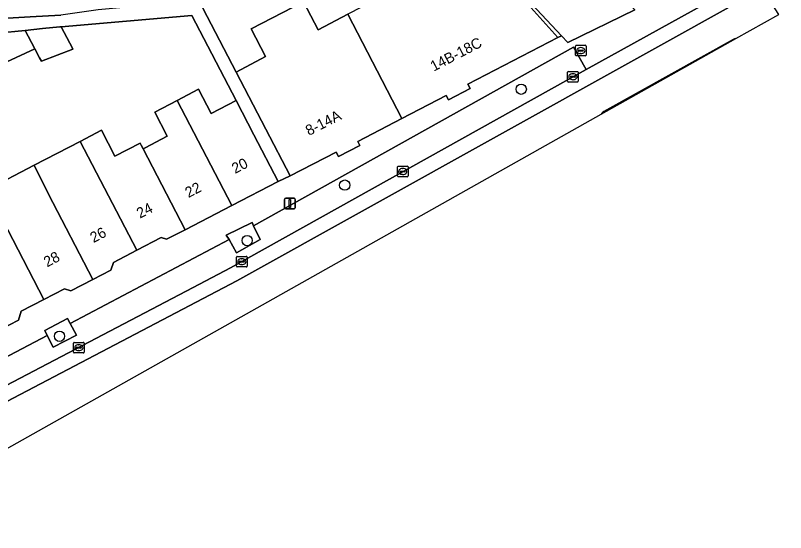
# Model space of a CAD drawing. Extents: x 159960 to 160866, y 382700 to 383354.
# Drawn here: x 160779.5 to 160852.6, y 382866.2 to 382915.2 of the extents above; entities that cross this region are included whole.
import ezdxf

# ---------------------------------------------------------------- set-up
doc = ezdxf.new("R2010")
doc.units = 0
for name, color, linetype in [('IMGEO_Boom', 7, 'Continuous'), ('IMGEO_Brandkraan', 7, 'Continuous'), ('IMGEO_Erf', 7, 'Continuous'), ('IMGEO_Groenvoorziening', 7, 'Continuous'), ('IMGEO_Kolk', 7, 'Continuous'), ('IMGEO_Lichtmast', 7, 'Continuous'), ('IMGEO_Pand', 7, 'Continuous'), ('IMGEO_Pand_nummerreeks', 7, 'Continuous'), ('IMGEO_Parkeervlak_open', 7, 'Continuous'), ('IMGEO_Rijbaan_lokaal_gesloten', 7, 'Continuous'), ('IMGEO_Verkeerseiland_gesloten', 7, 'Continuous'), ('IMGEO_Voetpad_open', 7, 'Continuous')]:
    doc.layers.add(name, color=color, linetype=linetype)

msp = doc.modelspace()

# ---------------------------------------------------------------- linework, layer by layer
at = {"layer": 'IMGEO_Boom'}
for centre in [(160827.496, 382908.243), (160810.734, 382899.141), (160801.467, 382893.876), (160783.647, 382884.796)]:
    msp.add_circle(centre, 0.489, dxfattribs=at)
at = {"layer": 'IMGEO_Brandkraan'}
for p, q in [((160832.653, 382911.482), (160832.653, 382912.334)), ((160832.728, 382912.408), (160833.58, 382912.408)), ((160833.654, 382912.334), (160833.654, 382911.482)), ((160832.912, 382911.902), (160832.912, 382911.914)), ((160833.35, 382911.865), (160832.952, 382911.865)), ((160832.955, 382911.951), (160833.353, 382911.951)), ((160833.164, 382911.628), (160833.139, 382911.628)), ((160833.141, 382912.188), (160833.166, 382912.188)), ((160833.396, 382911.914), (160833.396, 382911.902)), ((160833.58, 382911.408), (160832.728, 382911.408))]:
    msp.add_line(p, q, dxfattribs=at)
for points in [[(160832.653, 382911.482), (160832.653, 382912.334)], [(160832.728, 382912.408), (160833.58, 382912.408)], [(160833.654, 382912.334), (160833.654, 382911.482)], [(160833.58, 382911.408), (160832.728, 382911.408)]]:
    msp.add_lwpolyline(points, dxfattribs=at)
for centre, radius, start, end in [((160832.73, 382912.332), 0.0765, 91.55205, 178.44795), ((160832.73, 382912.332), 0.0765, 91.55205, 178.44795), ((160833.578, 382912.332), 0.0765, 1.55205, 88.44795), ((160833.578, 382912.332), 0.0765, 1.55205, 88.44795), ((160832.952, 382911.911), 0.0403, 85.87752, 175.75265), ((160832.949, 382911.901), 0.0366, 178.93798, 274.71019), ((160833.353, 382911.908), 0.043, 264.86636, 352.45326), ((160833.357, 382911.913), 0.0386, 1.73085, 96.63898), ((160832.73, 382911.484), 0.0765, 181.55205, 268.44795), ((160832.73, 382911.484), 0.0765, 181.55205, 268.44795), ((160833.578, 382911.484), 0.0765, 271.55205, 358.44795), ((160833.578, 382911.484), 0.0765, 271.55205, 358.44795)]:
    msp.add_arc(centre, radius, start, end, dxfattribs=at)
for centre, major_axis, ratio, start_param, end_param in [((160833.14, 382911.908), (-0.387, 0.002), 0.722429, 4.712389, 7.853982), ((160833.165, 382911.908), (-0.39, 0.002), 0.717154, 1.570796, 4.712389)]:
    msp.add_ellipse(centre, major_axis=major_axis, ratio=ratio, start_param=start_param, end_param=end_param, dxfattribs=at)
at = {"layer": 'IMGEO_Erf'}
msp.add_lwpolyline([(160831.31, 382913.312), (160828.506, 382916.323), (160825.205, 382919.809), (160827.563, 382916.979), (160830.987, 382913.163)], close=True, dxfattribs=at)
for points in [[(160796.869, 382916.667), (160800.421, 382909.868), (160803.211, 382911.347), (160801.852, 382913.959), (160806.811, 382916.541), (160808.196, 382913.879), (160811.023, 382915.35)], [(160775.97, 382914.827), (160780.853, 382915.102), (160783.785, 382915.266)], [(160776.756, 382898.695), (160781.229, 382901.021), (160785.594, 382903.292), (160787.627, 382904.349), (160788.907, 382901.89), (160791.303, 382903.137), (160791.406, 382902.919), (160791.579, 382902.587), (160791.778, 382902.69), (160793.882, 382903.781), (160792.685, 382906.057), (160794.808, 382907.173), (160796.846, 382908.244), (160798.055, 382905.945), (160800.42, 382907.172), (160796.221, 382915.243), (160783.815, 382914.167), (160784.626, 382912.629), (160784.752, 382912.39), (160784.927, 382912.057), (160781.927, 382910.9), (160781.76, 382911.218), (160781.306, 382912.078), (160776.833, 382910.024)]]:
    msp.add_lwpolyline(points, dxfattribs=at)
at = {"layer": 'IMGEO_Groenvoorziening'}
for points in [[(160799.77, 382893.981), (160800.47, 382892.7), (160802.708, 382893.977), (160802.069, 382895.291), (160801.958, 382895.604), (160799.467, 382894.398)], [(160782.488, 382884.866), (160783.057, 382883.75), (160785.256, 382884.9), (160784.66, 382886.011), (160784.415, 382886.467), (160782.238, 382885.343)]]:
    msp.add_lwpolyline(points, close=True, dxfattribs=at)
at = {"layer": 'IMGEO_Kolk'}
for p, q in [((160831.903, 382908.998), (160831.903, 382909.85)), ((160831.978, 382909.924), (160832.83, 382909.924)), ((160832.162, 382909.418), (160832.162, 382909.43)), ((160832.6, 382909.381), (160832.202, 382909.381)), ((160832.205, 382909.467), (160832.603, 382909.467)), ((160832.391, 382909.704), (160832.416, 382909.704)), ((160832.646, 382909.43), (160832.646, 382909.418)), ((160832.904, 382909.85), (160832.904, 382908.998)), ((160832.83, 382908.924), (160831.978, 382908.924)), ((160832.414, 382909.144), (160832.389, 382909.144)), ((160815.743, 382900.009), (160815.743, 382900.861)), ((160815.818, 382900.935), (160816.67, 382900.935)), ((160816.231, 382900.715), (160816.256, 382900.715)), ((160816.744, 382900.861), (160816.744, 382900.009)), ((160816.67, 382899.935), (160815.818, 382899.935)), ((160816.002, 382900.429), (160816.002, 382900.441)), ((160816.44, 382900.392), (160816.042, 382900.392)), ((160816.045, 382900.478), (160816.443, 382900.478)), ((160816.254, 382900.155), (160816.229, 382900.155)), ((160816.486, 382900.441), (160816.486, 382900.429)), ((160800.458, 382891.452), (160800.458, 382892.304)), ((160800.533, 382892.378), (160801.385, 382892.378)), ((160800.717, 382891.872), (160800.717, 382891.884)), ((160801.155, 382891.835), (160800.757, 382891.835)), ((160800.76, 382891.921), (160801.158, 382891.921)), ((160800.946, 382892.158), (160800.971, 382892.158)), ((160801.201, 382891.884), (160801.201, 382891.872)), ((160801.459, 382892.304), (160801.459, 382891.452)), ((160801.385, 382891.378), (160800.533, 382891.378)), ((160800.969, 382891.598), (160800.944, 382891.598)), ((160784.977, 382883.287), (160784.977, 382884.139)), ((160785.052, 382884.213), (160785.904, 382884.213)), ((160785.279, 382883.756), (160785.677, 382883.756)), ((160785.465, 382883.993), (160785.49, 382883.993)), ((160785.978, 382884.139), (160785.978, 382883.287)), ((160785.904, 382883.213), (160785.052, 382883.213)), ((160785.236, 382883.707), (160785.236, 382883.719)), ((160785.674, 382883.67), (160785.276, 382883.67)), ((160785.488, 382883.433), (160785.463, 382883.433)), ((160785.72, 382883.719), (160785.72, 382883.707))]:
    msp.add_line(p, q, dxfattribs=at)
for points in [[(160831.903, 382908.998), (160831.903, 382909.85)], [(160831.978, 382909.924), (160832.83, 382909.924)], [(160832.904, 382909.85), (160832.904, 382908.998)], [(160832.83, 382908.924), (160831.978, 382908.924)], [(160815.743, 382900.009), (160815.743, 382900.861)], [(160815.818, 382900.935), (160816.67, 382900.935)], [(160816.744, 382900.861), (160816.744, 382900.009)], [(160816.67, 382899.935), (160815.818, 382899.935)], [(160800.458, 382891.452), (160800.458, 382892.304)], [(160800.533, 382892.378), (160801.385, 382892.378)], [(160801.459, 382892.304), (160801.459, 382891.452)], [(160801.385, 382891.378), (160800.533, 382891.378)], [(160784.977, 382883.287), (160784.977, 382884.139)], [(160785.052, 382884.213), (160785.904, 382884.213)], [(160785.978, 382884.139), (160785.978, 382883.287)], [(160785.904, 382883.213), (160785.052, 382883.213)]]:
    msp.add_lwpolyline(points, dxfattribs=at)
for centre, radius, start, end in [((160831.98, 382909.848), 0.0765, 91.55205, 178.44795), ((160831.98, 382909.848), 0.0765, 91.55205, 178.44795), ((160832.202, 382909.427), 0.0403, 85.87752, 175.75265), ((160832.199, 382909.417), 0.0366, 178.93798, 274.71019), ((160832.603, 382909.424), 0.043, 264.86636, 352.45326), ((160832.607, 382909.429), 0.0386, 1.73085, 96.63898), ((160832.828, 382909.848), 0.0765, 1.55205, 88.44795), ((160832.828, 382909.848), 0.0765, 1.55205, 88.44795), ((160831.98, 382909), 0.0765, 181.55205, 268.44795), ((160831.98, 382909), 0.0765, 181.55205, 268.44795), ((160832.828, 382909), 0.0765, 271.55205, 358.44795), ((160832.828, 382909), 0.0765, 271.55205, 358.44795), ((160815.82, 382900.859), 0.0765, 91.55205, 178.44795), ((160815.82, 382900.859), 0.0765, 91.55205, 178.44795), ((160816.668, 382900.859), 0.0765, 1.55205, 88.44795), ((160816.668, 382900.859), 0.0765, 1.55205, 88.44795), ((160815.82, 382900.011), 0.0765, 181.55205, 268.44795), ((160815.82, 382900.011), 0.0765, 181.55205, 268.44795), ((160816.042, 382900.438), 0.0403, 85.87752, 175.75265), ((160816.039, 382900.428), 0.0366, 178.93798, 274.71019), ((160816.443, 382900.435), 0.043, 264.86636, 352.45326), ((160816.447, 382900.44), 0.0386, 1.73085, 96.63898), ((160816.668, 382900.011), 0.0765, 271.55205, 358.44795), ((160816.668, 382900.011), 0.0765, 271.55205, 358.44795), ((160800.535, 382892.302), 0.0765, 91.55205, 178.44795), ((160800.535, 382892.302), 0.0765, 91.55205, 178.44795), ((160800.757, 382891.881), 0.0403, 85.87752, 175.75265), ((160800.754, 382891.871), 0.0366, 178.93798, 274.71019), ((160801.158, 382891.878), 0.043, 264.86636, 352.45326), ((160801.162, 382891.883), 0.0386, 1.73085, 96.63898), ((160801.383, 382892.302), 0.0765, 1.55205, 88.44795), ((160801.383, 382892.302), 0.0765, 1.55205, 88.44795), ((160800.535, 382891.454), 0.0765, 181.55205, 268.44795), ((160800.535, 382891.454), 0.0765, 181.55205, 268.44795), ((160801.383, 382891.454), 0.0765, 271.55205, 358.44795), ((160801.383, 382891.454), 0.0765, 271.55205, 358.44795), ((160785.054, 382884.137), 0.0765, 91.55205, 178.44795), ((160785.054, 382884.137), 0.0765, 91.55205, 178.44795), ((160785.276, 382883.716), 0.0403, 85.87752, 175.75265), ((160785.681, 382883.718), 0.0386, 1.73085, 96.63898), ((160785.902, 382884.137), 0.0765, 1.55205, 88.44795), ((160785.902, 382884.137), 0.0765, 1.55205, 88.44795), ((160785.054, 382883.289), 0.0765, 181.55205, 268.44795), ((160785.054, 382883.289), 0.0765, 181.55205, 268.44795), ((160785.273, 382883.706), 0.0366, 178.93798, 274.71019), ((160785.677, 382883.713), 0.043, 264.86636, 352.45326), ((160785.902, 382883.289), 0.0765, 271.55205, 358.44795), ((160785.902, 382883.289), 0.0765, 271.55205, 358.44795)]:
    msp.add_arc(centre, radius, start, end, dxfattribs=at)
for centre, major_axis, ratio, start_param, end_param in [((160832.39, 382909.424), (-0.387, 0.002), 0.722429, 4.712389, 7.853982), ((160832.415, 382909.424), (-0.39, 0.002), 0.717154, 1.570796, 4.712389), ((160816.23, 382900.435), (-0.387, 0.002), 0.722429, 4.712389, 7.853982), ((160816.255, 382900.435), (-0.39, 0.002), 0.717154, 1.570796, 4.712389), ((160800.945, 382891.878), (-0.387, 0.002), 0.722429, 4.712389, 7.853982), ((160800.97, 382891.878), (-0.39, 0.002), 0.717154, 1.570796, 4.712389), ((160785.464, 382883.713), (-0.387, 0.002), 0.722429, 4.712389, 7.853982), ((160785.489, 382883.713), (-0.39, 0.002), 0.717154, 1.570796, 4.712389)]:
    msp.add_ellipse(centre, major_axis=major_axis, ratio=ratio, start_param=start_param, end_param=end_param, dxfattribs=at)
at = {"layer": 'IMGEO_Lichtmast'}
for p, q in [((160805.029, 382896.989), (160805.029, 382897.789)), ((160805.029, 382897.789), (160805.029, 382896.989)), ((160805.129, 382897.889), (160805.919, 382897.889)), ((160805.919, 382897.889), (160805.129, 382897.889)), ((160806.019, 382897.789), (160806.019, 382896.989)), ((160806.019, 382896.989), (160806.019, 382897.789)), ((160805.919, 382896.889), (160805.129, 382896.889)), ((160805.129, 382896.889), (160805.919, 382896.889))]:
    msp.add_line(p, q, dxfattribs=at)
msp.add_lwpolyline([(160805.449, 382897.764), (160805.599, 382897.764), (160805.599, 382897.014), (160805.449, 382897.014), (160805.449, 382897.764)], dxfattribs=at)
for centre, start, end in [((160805.129, 382897.789), 90, 180), ((160805.129, 382897.789), 90, 180), ((160805.919, 382897.789), 0, 90), ((160805.919, 382897.789), 360, 90), ((160805.129, 382896.989), 180, 270), ((160805.129, 382896.989), 180, 270), ((160805.919, 382896.989), 270, 0), ((160805.919, 382896.989), 270, 0)]:
    msp.add_arc(centre, 0.1, start, end, dxfattribs=at)
at = {"layer": 'IMGEO_Pand'}
for points in [[(160823.394, 382921.721), (160825.205, 382919.809), (160828.506, 382916.323), (160831.31, 382913.312), (160831.913, 382912.664), (160838.285, 382915.781), (160833.076, 382921.383), (160831.659, 382922.892), (160831.295, 382922.549), (160824.489, 382929.78), (160822.546, 382928.086), (160820.155, 382928.248), (160819.967, 382925.459)], [(160823.394, 382921.721), (160818.6, 382919.207), (160817.209, 382921.88), (160812.192, 382919.268), (160813.547, 382916.664), (160811.023, 382915.35), (160816.167, 382905.466), (160820.366, 382907.652), (160820.581, 382907.237), (160822.642, 382908.31), (160822.433, 382908.711), (160830.987, 382913.163), (160827.563, 382916.979), (160825.205, 382919.809)], [(160816.167, 382905.466), (160811.023, 382915.35), (160808.196, 382913.879), (160806.811, 382916.541), (160801.852, 382913.959), (160803.211, 382911.347), (160800.421, 382909.868), (160803.25, 382904.453), (160805.559, 382900.017), (160809.915, 382902.284), (160810.145, 382901.842), (160812.169, 382902.896), (160811.969, 382903.281)], [(160780.673, 382913.28), (160780.383, 382913.829), (160775.101, 382913.308), (160776.833, 382910.024), (160781.306, 382912.078)], [(160783.815, 382914.167), (160783.691, 382914.155), (160782.021, 382913.99), (160780.383, 382913.829), (160780.673, 382913.28), (160781.306, 382912.078), (160781.76, 382911.218), (160781.927, 382910.9), (160784.927, 382912.057), (160784.752, 382912.39), (160784.626, 382912.629)], [(160800.003, 382897.2), (160804.421, 382899.483), (160802.113, 382903.918), (160800.42, 382907.172), (160798.055, 382905.945), (160796.846, 382908.244), (160794.808, 382907.173)], [(160794.808, 382907.173), (160792.685, 382906.057), (160793.882, 382903.781), (160791.778, 382902.69), (160791.579, 382902.587), (160795.577, 382894.912), (160800.003, 382897.2)], [(160791.579, 382902.587), (160791.406, 382902.919), (160791.303, 382903.137), (160788.907, 382901.89), (160787.627, 382904.349), (160785.594, 382903.292), (160790.979, 382892.955), (160793.306, 382894.158), (160793.81, 382893.999), (160795.577, 382894.912)], [(160781.229, 382901.021), (160782.59, 382898.276), (160786.804, 382890.187), (160788.533, 382891.081), (160788.766, 382891.811), (160790.979, 382892.955), (160785.594, 382903.292)], [(160781.229, 382901.021), (160776.756, 382898.695), (160782.172, 382888.297), (160784.124, 382889.306), (160784.728, 382889.114), (160786.804, 382890.187), (160782.59, 382898.276)], [(160772.402, 382896.431), (160773.771, 382893.638), (160778.04, 382885.442), (160779.747, 382886.324), (160780.021, 382887.185), (160782.172, 382888.297), (160776.756, 382898.695)]]:
    msp.add_lwpolyline(points, close=True, dxfattribs=at)
at = {"layer": 'IMGEO_Parkeervlak_open'}
msp.add_lwpolyline([(160752.41, 382869.16), (160753.546, 382867.025), (160796.345, 382889.412), (160799.878, 382891.281), (160833.656, 382910.101), (160832.466, 382912.232), (160802.069, 382895.291), (160802.708, 382893.977), (160800.47, 382892.7), (160799.77, 382893.981), (160784.66, 382886.011), (160785.256, 382884.9), (160783.057, 382883.75), (160782.488, 382884.866), (160766.867, 382876.685), (160767.436, 382875.621), (160765.055, 382874.379), (160764.501, 382875.466)], close=True, dxfattribs=at)
at = {"layer": 'IMGEO_Rijbaan_lokaal_gesloten'}
for points in [[(160658.793, 382788.217), (160658.795, 382788.219), (160713.681, 382839.487), (160716.862, 382842.261), (160724.646, 382848.459), (160727.703, 382850.736), (160730.902, 382852.951), (160733.843, 382854.844), (160736.572, 382856.486), (160745.822, 382861.534), (160754.189, 382865.798), (160800.497, 382890.041), (160850.387, 382917.788), (160851.212, 382918.383), (160851.951, 382919.185), (160852.601, 382920.321), (160849.639, 382918.958), (160833.656, 382910.101), (160799.878, 382891.281), (160796.345, 382889.412), (160753.546, 382867.025), (160745.141, 382862.692), (160736.087, 382857.81)], [(160851.95, 382915.343), (160851.95, 382915.343), (160850.387, 382917.788), (160800.497, 382890.041), (160754.189, 382865.798), (160745.822, 382861.534), (160736.572, 382856.486), (160733.843, 382854.844), (160730.902, 382852.951), (160727.703, 382850.736), (160724.646, 382848.459), (160716.862, 382842.261), (160713.681, 382839.487), (160658.795, 382788.219), (160658.793, 382788.217), (160673.346, 382800.899), (160718.808, 382840.517), (160802.421, 382887.508), (160835.083, 382905.864)], [(160847.873, 382913.052), (160851.95, 382915.343)], [(160835.336, 382906.114), (160847.63, 382912.967)]]:
    msp.add_lwpolyline(points, dxfattribs=at)
for centre, radius, start, end in [((160847.918, 382912.533), 0.521, 94.89905, 123.57287), ((160835.515, 382905.68), 0.469, 112.38857, 156.92799), ((160835.521, 382905.677), 0.476, 156.94071, 156.9739)]:
    msp.add_arc(centre, radius, start, end, dxfattribs=at)
at = {"layer": 'IMGEO_Verkeerseiland_gesloten'}
for points in [[(160835.083, 382905.864), (160847.873, 382913.052)], [(160847.63, 382912.967), (160835.336, 382906.114)]]:
    msp.add_lwpolyline(points, dxfattribs=at)
for centre, radius, start, end in [((160847.918, 382912.533), 0.521, 94.89905, 123.57287), ((160835.515, 382905.68), 0.469, 112.38857, 156.92799), ((160835.521, 382905.677), 0.476, 156.94071, 156.9739)]:
    msp.add_arc(centre, radius, start, end, dxfattribs=at)
at = {"layer": 'IMGEO_Voetpad_open'}
for points in [[(160832.466, 382912.232), (160833.656, 382910.101), (160849.639, 382918.958)], [(160775.101, 382913.308), (160780.383, 382913.829), (160782.021, 382913.99), (160783.691, 382914.155), (160783.815, 382914.167), (160796.221, 382915.243), (160800.42, 382907.172), (160802.113, 382903.918), (160804.421, 382899.483), (160805.559, 382900.017), (160803.25, 382904.453), (160800.421, 382909.868), (160796.869, 382916.667), (160795.219, 382916.513), (160790.072, 382916.031), (160787.328, 382915.775), (160783.785, 382915.266), (160780.853, 382915.102), (160775.97, 382914.827)], [(160838.285, 382915.781), (160831.913, 382912.664), (160831.31, 382913.312), (160830.987, 382913.163), (160822.433, 382908.711), (160822.642, 382908.31), (160820.581, 382907.237), (160820.366, 382907.652), (160816.167, 382905.466), (160811.969, 382903.281), (160812.169, 382902.896), (160810.145, 382901.842), (160809.915, 382902.284), (160805.559, 382900.017), (160804.421, 382899.483), (160800.003, 382897.2), (160795.577, 382894.912), (160793.81, 382893.999), (160793.306, 382894.158), (160790.979, 382892.955), (160788.766, 382891.811), (160788.533, 382891.081), (160786.804, 382890.187), (160784.728, 382889.114), (160784.124, 382889.306), (160782.172, 382888.297), (160780.021, 382887.185), (160779.747, 382886.324), (160778.04, 382885.442)], [(160745.141, 382862.692), (160753.546, 382867.025), (160752.41, 382869.16), (160764.501, 382875.466), (160764.088, 382876.287), (160766.431, 382877.558), (160766.867, 382876.685), (160782.488, 382884.866), (160782.238, 382885.343), (160784.415, 382886.467), (160784.66, 382886.011), (160799.77, 382893.981), (160799.467, 382894.398), (160801.958, 382895.604), (160802.069, 382895.291), (160832.466, 382912.232)]]:
    msp.add_lwpolyline(points, dxfattribs=at)

# ---------------------------------------------------------------- texts
at = {"layer": 'IMGEO_Pand_nummerreeks'}
for s, rotation, p in [('14B-18C', 27.45001, (160819.186, 382909.903)), ('8-14A', 27.0506, (160807.33, 382903.799)), ('20', 27.33092, (160800.322, 382900.201)), ('22', 27.33009, (160795.894, 382897.913)), ('24', 27.63375, (160791.291, 382895.949)), ('26', 27.63446, (160786.878, 382893.637)), ('28', 27.63446, (160782.467, 382891.327))]:
    msp.add_text(s, height=1, rotation=rotation, dxfattribs=at).set_placement(p)

doc.saveas('drawing.dxf')
